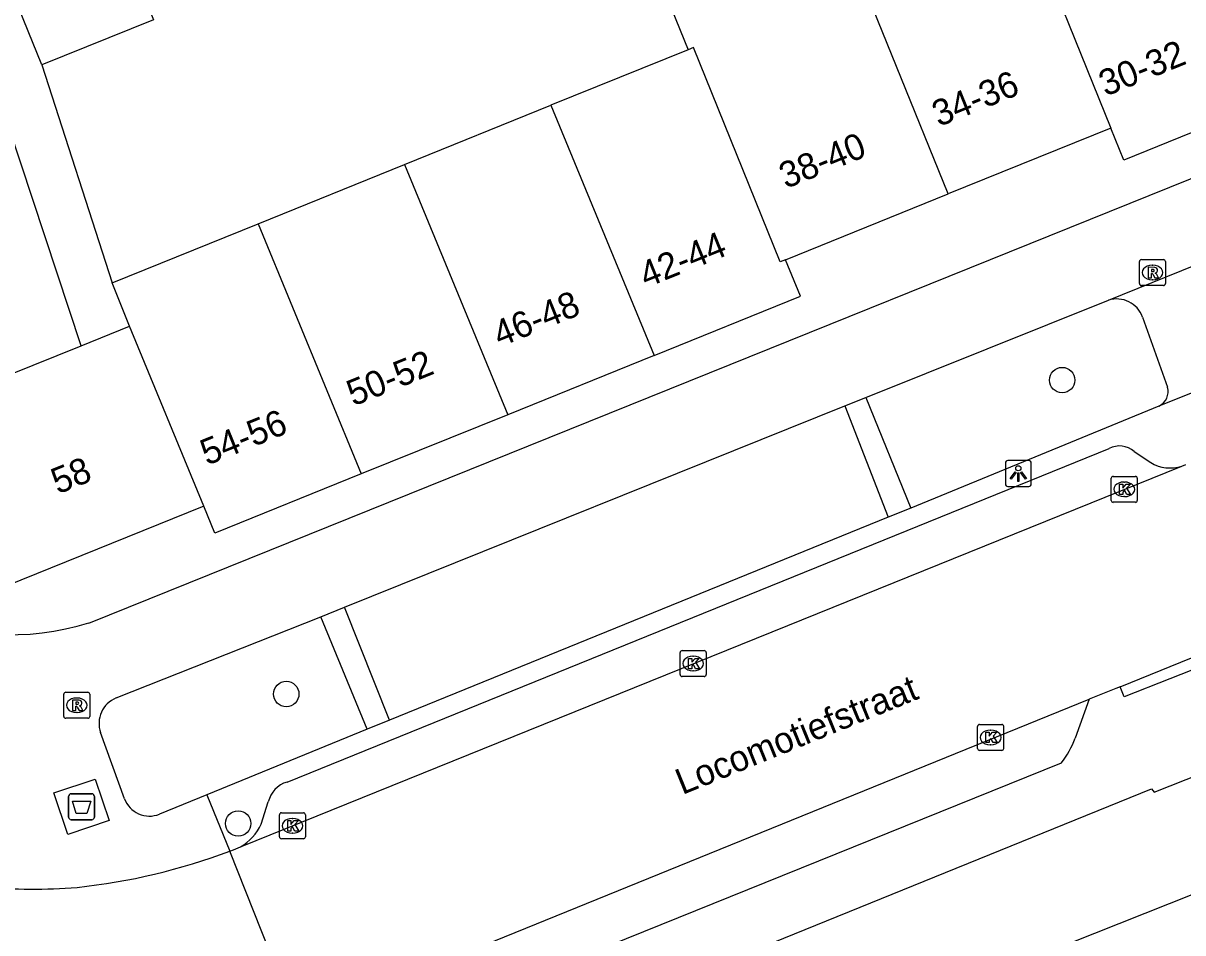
# Model space of a CAD drawing. Extents: x 162990 to 165007, y 383433 to 384336.
# Drawn here: x 163858.13 to 163902.75, y 383963.21 to 383998.21 of the extents above; entities that cross this region are included whole.
import ezdxf

# ---------------------------------------------------------------- set-up
doc = ezdxf.new("R2010")
doc.units = 0
for name, color, linetype in [('IMGEO_Afval_apart_plaats', 7, 'Continuous'), ('IMGEO_Boom', 7, 'Continuous'), ('IMGEO_Kolk', 7, 'Continuous'), ('IMGEO_Lichtpunt', 7, 'Continuous'), ('IMGEO_Openbare_ruimte_label', 7, 'Continuous'), ('IMGEO_Pand', 7, 'Continuous'), ('IMGEO_Pand_nummerreeks', 7, 'Continuous'), ('IMGEO_Rijbaan_lokaal_open', 7, 'Continuous'), ('IMGEO_Rioolput', 7, 'Continuous'), ('IMGEO_Voetpad_gesloten', 7, 'Continuous'), ('IMGEO_Voetpad_open', 7, 'Continuous')]:
    doc.layers.add(name, color=color, linetype=linetype)

msp = doc.modelspace()

# ---------------------------------------------------------------- linework, layer by layer
at = {"layer": 'IMGEO_Afval_apart_plaats'}
for p, q in [((163859.878, 383967.661), (163859.878, 383968.461)), ((163859.878, 383968.461), (163859.878, 383967.661)), ((163859.978, 383968.561), (163860.768, 383968.561)), ((163860.768, 383968.561), (163859.978, 383968.561)), ((163860.868, 383968.461), (163860.868, 383967.661)), ((163860.868, 383967.661), (163860.868, 383968.461)), ((163860.768, 383967.561), (163859.978, 383967.561)), ((163859.978, 383967.561), (163860.768, 383967.561))]:
    msp.add_line(p, q, dxfattribs=at)
msp.add_lwpolyline([(163860.021, 383968.275), (163860.725, 383968.275), (163860.576, 383967.805), (163860.17, 383967.805), (163860.021, 383968.275)], dxfattribs=at)
for centre, start, end in [((163859.978, 383968.461), 90, 180), ((163859.978, 383968.461), 90, 180), ((163860.768, 383968.461), 0, 90), ((163860.768, 383968.461), 360, 90), ((163859.978, 383967.661), 180, 270), ((163859.978, 383967.661), 180, 270), ((163860.768, 383967.661), 270, 0), ((163860.768, 383967.661), 270, 0)]:
    msp.add_arc(centre, 0.1, start, end, dxfattribs=at)
at = {"layer": 'IMGEO_Boom'}
for centre in [(163898.104, 383984.479), (163868.251, 383972.399), (163866.4, 383967.415)]:
    msp.add_circle(centre, 0.489, dxfattribs=at)
at = {"layer": 'IMGEO_Kolk'}
for p, q in [((163900.069, 383980.776), (163900.921, 383980.776)), ((163899.994, 383979.85), (163899.994, 383980.702)), ((163900.482, 383980.556), (163900.507, 383980.556)), ((163900.995, 383980.702), (163900.995, 383979.85)), ((163900.505, 383979.996), (163900.48, 383979.996)), ((163900.921, 383979.776), (163900.069, 383979.776)), ((163883.481, 383974.072), (163884.333, 383974.072)), ((163883.406, 383973.146), (163883.406, 383973.998)), ((163883.894, 383973.852), (163883.919, 383973.852)), ((163884.407, 383973.998), (163884.407, 383973.146)), ((163883.917, 383973.292), (163883.892, 383973.292)), ((163884.333, 383973.072), (163883.481, 383973.072)), ((163894.853, 383970.301), (163894.853, 383971.153)), ((163894.928, 383971.227), (163895.78, 383971.227)), ((163895.341, 383971.007), (163895.366, 383971.007)), ((163895.854, 383971.153), (163895.854, 383970.301)), ((163895.78, 383970.227), (163894.928, 383970.227)), ((163895.364, 383970.447), (163895.339, 383970.447)), ((163868.062, 383967.827), (163868.914, 383967.827)), ((163867.987, 383966.901), (163867.987, 383967.753)), ((163868.475, 383967.607), (163868.5, 383967.607)), ((163868.988, 383967.753), (163868.988, 383966.901)), ((163868.498, 383967.047), (163868.473, 383967.047)), ((163868.914, 383966.827), (163868.062, 383966.827))]:
    msp.add_line(p, q, dxfattribs=at)
for points in [[(163900.069, 383980.776), (163900.921, 383980.776)], [(163899.994, 383979.85), (163899.994, 383980.702)], [(163900.315, 383980.476), (163900.438, 383980.476), (163900.438, 383980.325), (163900.568, 383980.476), (163900.732, 383980.476), (163900.586, 383980.325), (163900.739, 383980.076), (163900.587, 383980.076), (163900.502, 383980.24), (163900.438, 383980.173), (163900.438, 383980.076), (163900.315, 383980.076), (163900.315, 383980.476)], [(163900.995, 383980.702), (163900.995, 383979.85)], [(163900.921, 383979.776), (163900.069, 383979.776)], [(163883.481, 383974.072), (163884.333, 383974.072)], [(163883.406, 383973.146), (163883.406, 383973.998)], [(163883.727, 383973.772), (163883.85, 383973.772), (163883.85, 383973.621), (163883.98, 383973.772), (163884.144, 383973.772), (163883.998, 383973.621), (163884.151, 383973.372), (163883.999, 383973.372), (163883.914, 383973.536), (163883.85, 383973.469), (163883.85, 383973.372), (163883.727, 383973.372), (163883.727, 383973.772)], [(163884.407, 383973.998), (163884.407, 383973.146)], [(163884.333, 383973.072), (163883.481, 383973.072)], [(163894.853, 383970.301), (163894.853, 383971.153)], [(163894.928, 383971.227), (163895.78, 383971.227)], [(163895.854, 383971.153), (163895.854, 383970.301)], [(163895.174, 383970.927), (163895.297, 383970.927), (163895.297, 383970.776), (163895.427, 383970.927), (163895.591, 383970.927), (163895.445, 383970.776), (163895.598, 383970.527), (163895.446, 383970.527), (163895.361, 383970.691), (163895.297, 383970.624), (163895.297, 383970.527), (163895.174, 383970.527), (163895.174, 383970.927)], [(163895.78, 383970.227), (163894.928, 383970.227)], [(163868.062, 383967.827), (163868.914, 383967.827)], [(163867.987, 383966.901), (163867.987, 383967.753)], [(163868.308, 383967.527), (163868.431, 383967.527), (163868.431, 383967.376), (163868.561, 383967.527), (163868.725, 383967.527), (163868.579, 383967.376), (163868.732, 383967.127), (163868.58, 383967.127), (163868.495, 383967.291), (163868.431, 383967.224), (163868.431, 383967.127), (163868.308, 383967.127), (163868.308, 383967.527)], [(163868.988, 383967.753), (163868.988, 383966.901)], [(163868.914, 383966.827), (163868.062, 383966.827)]]:
    msp.add_lwpolyline(points, dxfattribs=at)
for centre, start, end in [((163900.071, 383980.7), 91.552, 178.448), ((163900.071, 383980.7), 91.552, 178.448), ((163900.919, 383980.7), 1.552, 88.448), ((163900.919, 383980.7), 1.552, 88.448), ((163900.071, 383979.852), 181.552, 268.448), ((163900.071, 383979.852), 181.552, 268.448), ((163900.919, 383979.852), 271.552, 358.448), ((163900.919, 383979.852), 271.552, 358.448), ((163883.483, 383973.996), 91.552, 178.448), ((163883.483, 383973.996), 91.552, 178.448), ((163884.331, 383973.996), 1.552, 88.448), ((163884.331, 383973.996), 1.552, 88.448), ((163883.483, 383973.148), 181.552, 268.448), ((163883.483, 383973.148), 181.552, 268.448), ((163884.331, 383973.148), 271.552, 358.448), ((163884.331, 383973.148), 271.552, 358.448), ((163894.93, 383971.151), 91.552, 178.448), ((163894.93, 383971.151), 91.552, 178.448), ((163895.778, 383971.151), 1.552, 88.448), ((163895.778, 383971.151), 1.552, 88.448), ((163894.93, 383970.303), 181.552, 268.448), ((163894.93, 383970.303), 181.552, 268.448), ((163895.778, 383970.303), 271.552, 358.448), ((163895.778, 383970.303), 271.552, 358.448), ((163868.064, 383967.751), 91.552, 178.448), ((163868.064, 383967.751), 91.552, 178.448), ((163868.912, 383967.751), 1.552, 88.448), ((163868.912, 383967.751), 1.552, 88.448), ((163868.064, 383966.903), 181.552, 268.448), ((163868.064, 383966.903), 181.552, 268.448), ((163868.912, 383966.903), 271.552, 358.448), ((163868.912, 383966.903), 271.552, 358.448)]:
    msp.add_arc(centre, 0.0765, start, end, dxfattribs=at)
for centre, major_axis, ratio, start_param, end_param in [((163900.481, 383980.276), (-0.387, 0.002), 0.722429, 4.712389, 7.853982), ((163900.506, 383980.276), (-0.39, 0.002), 0.717154, 1.570796, 4.712389), ((163883.893, 383973.572), (-0.387, 0.002), 0.722429, 4.712389, 7.853982), ((163883.918, 383973.572), (-0.39, 0.002), 0.717154, 1.570796, 4.712389), ((163895.34, 383970.727), (-0.387, 0.002), 0.722429, 4.712389, 7.853982), ((163895.365, 383970.727), (-0.39, 0.002), 0.717154, 1.570796, 4.712389), ((163868.474, 383967.327), (-0.387, 0.002), 0.722429, 4.712389, 7.853982), ((163868.499, 383967.327), (-0.39, 0.002), 0.717154, 1.570796, 4.712389)]:
    msp.add_ellipse(centre, major_axis=major_axis, ratio=ratio, start_param=start_param, end_param=end_param, dxfattribs=at)
at = {"layer": 'IMGEO_Lichtpunt'}
for p, q in [((163895.919, 383981.289), (163895.919, 383980.482)), ((163895.919, 383981.289), (163895.919, 383980.482)), ((163896.821, 383981.384), (163896.013, 383981.384)), ((163896.821, 383981.384), (163896.013, 383981.384)), ((163896.915, 383980.482), (163896.915, 383981.289)), ((163896.915, 383980.482), (163896.915, 383981.289)), ((163896.013, 383980.388), (163896.821, 383980.388)), ((163896.013, 383980.388), (163896.821, 383980.388))]:
    msp.add_line(p, q, dxfattribs=at)
for points in [[(163896.293, 383980.953), (163896.332, 383980.925), (163896.144, 383980.663), (163896.106, 383980.69), (163896.293, 383980.953)], [(163896.395, 383980.905), (163896.442, 383980.905), (163896.442, 383980.583), (163896.395, 383980.583), (163896.395, 383980.905)], [(163896.505, 383980.925), (163896.543, 383980.952), (163896.73, 383980.69), (163896.691, 383980.662), (163896.505, 383980.925)]]:
    msp.add_lwpolyline(points, dxfattribs=at)
msp.add_circle((163896.418, 383981.087), 0.0994, dxfattribs=at)
for centre, start, end in [((163896.013, 383981.289), 90, 180), ((163896.013, 383981.289), 90, 180), ((163896.821, 383981.289), 0, 90), ((163896.821, 383981.289), 0, 90), ((163896.013, 383980.482), 180, 270), ((163896.013, 383980.482), 180, 270), ((163896.821, 383980.482), 270, 0), ((163896.821, 383980.482), 270, 360)]:
    msp.add_arc(centre, 0.0946, start, end, dxfattribs=at)
at = {"layer": 'IMGEO_Pand'}
for points in [[(163896.496, 384002.78), (163899.978, 383994.175)], [(163889.748, 384001.466), (163886.113, 384000), (163883.488, 383998.941), (163883.071, 383998.773), (163883.712, 383997.189)], [(163893.721, 383991.644), (163889.748, 384001.466)], [(163858.852, 383996.609), (163857.798, 383999.214), (163859.746, 384000), (163862.092, 384000.947)], [(163862.092, 384000.947), (163862.475, 384000), (163863.146, 383998.341), (163858.852, 383996.609)], [(163887.464, 383989.112), (163887.255, 383989.028), (163883.92, 383997.273), (163883.712, 383997.189)], [(163883.712, 383997.189), (163878.436, 383995.055)], [(163872.805, 383992.776), (163878.436, 383995.055)], [(163878.436, 383995.055), (163882.402, 383985.424)], [(163906.07, 383995.217), (163900.474, 383992.948), (163899.978, 383994.175)], [(163899.978, 383994.175), (163893.721, 383991.644)], [(163867.173, 383990.498), (163872.805, 383992.776)], [(163872.805, 383992.776), (163876.771, 383983.146)], [(163887.464, 383989.112), (163893.721, 383991.644)], [(163861.551, 383988.223), (163867.173, 383990.498)], [(163867.173, 383990.498), (163871.139, 383980.867)], [(163882.402, 383985.424), (163888.034, 383987.703), (163887.464, 383989.112)], [(163862.225, 383986.559), (163861.551, 383988.223)], [(163860.357, 383985.804), (163862.225, 383986.559)], [(163865.079, 383979.629), (163862.225, 383986.559)], [(163853.71, 383986.483), (163857.591, 383984.685), (163860.357, 383985.804)], [(163882.402, 383985.424), (163876.771, 383983.146)], [(163876.771, 383983.146), (163871.139, 383980.867)], [(163871.139, 383980.867), (163865.501, 383978.586), (163865.079, 383979.629)], [(163865.079, 383979.629), (163857.441, 383976.539), (163850.496, 383979.756)], [(163901.306, 383955.36), (163903.74, 383956.327), (163905.222, 383952.6), (163907.655, 383953.567), (163905.069, 383960.077), (163903.224, 383964.723), (163898.355, 383962.789)]]:
    msp.add_lwpolyline(points, dxfattribs=at)
at = {"layer": 'IMGEO_Rijbaan_lokaal_open'}
for points in [[(163902.71, 383981.172), (163902.862, 383981.233)], [(163866.484, 383966.516), (163902.71, 383981.172)], [(163900.336, 383972.68), (163903.835, 383974.102)], [(163900.336, 383972.68), (163900.176, 383972.615), (163899.148, 383972.197)], [(163873.978, 383961.971), (163875.885, 383962.746), (163899.148, 383972.197)], [(163866.079, 383966.355), (163866.224, 383966.406), (163866.484, 383966.516)], [(163868.869, 383959.329), (163866.079, 383966.355)]]:
    msp.add_lwpolyline(points, dxfattribs=at)
for centre, radius, start, end in [((163857.714, 383988.49), 23.663, 276.0313, 290.7028), ((163858.496, 383985.901), 21.012, 264.8074, 274.6523)]:
    msp.add_arc(centre, radius, start, end, dxfattribs=at)
at = {"layer": 'IMGEO_Rioolput'}
for p, q in [((163901.078, 383988.193), (163901.078, 383989.045)), ((163901.153, 383989.119), (163902.005, 383989.119)), ((163901.566, 383988.899), (163901.591, 383988.899)), ((163902.079, 383989.045), (163902.079, 383988.193)), ((163901.589, 383988.339), (163901.564, 383988.339)), ((163902.005, 383988.119), (163901.153, 383988.119)), ((163859.691, 383971.54), (163859.691, 383972.392)), ((163859.766, 383972.466), (163860.618, 383972.466)), ((163860.692, 383972.392), (163860.692, 383971.54)), ((163860.179, 383972.246), (163860.204, 383972.246)), ((163860.618, 383971.466), (163859.766, 383971.466)), ((163860.202, 383971.686), (163860.177, 383971.686))]:
    msp.add_line(p, q, dxfattribs=at)
for points in [[(163901.078, 383988.193), (163901.078, 383989.045)], [(163901.153, 383989.119), (163902.005, 383989.119)], [(163901.667, 383988.817), (163901.415, 383988.819), (163901.415, 383988.419)], [(163902.079, 383989.045), (163902.079, 383988.193)], [(163901.415, 383988.419), (163901.539, 383988.419), (163901.539, 383988.581), (163901.55, 383988.581)], [(163901.593, 383988.738), (163901.539, 383988.738), (163901.539, 383988.657)], [(163901.539, 383988.657), (163901.591, 383988.657)], [(163901.597, 383988.552), (163901.668, 383988.419), (163901.808, 383988.419), (163901.743, 383988.545)], [(163902.005, 383988.119), (163901.153, 383988.119)], [(163859.691, 383971.54), (163859.691, 383972.392)], [(163859.766, 383972.466), (163860.618, 383972.466)], [(163860.692, 383972.392), (163860.692, 383971.54)], [(163860.28, 383972.164), (163860.028, 383972.166), (163860.028, 383971.766)], [(163860.028, 383971.766), (163860.152, 383971.766), (163860.152, 383971.928), (163860.163, 383971.928)], [(163860.206, 383972.085), (163860.152, 383972.085), (163860.152, 383972.004)], [(163860.152, 383972.004), (163860.204, 383972.004)], [(163860.21, 383971.899), (163860.281, 383971.766), (163860.421, 383971.766), (163860.356, 383971.892)], [(163860.618, 383971.466), (163859.766, 383971.466)]]:
    msp.add_lwpolyline(points, dxfattribs=at)
for centre, radius, start, end in [((163901.155, 383989.043), 0.0765, 91.552, 178.448), ((163901.155, 383989.043), 0.0765, 91.552, 178.448), ((163901.666, 383988.707), 0.109, 350.3612, 89.416), ((163902.003, 383989.043), 0.0765, 1.552, 88.448), ((163902.003, 383989.043), 0.0765, 1.552, 88.448), ((163901.549, 383988.528), 0.0533, 26.0293, 88.6989), ((163901.575, 383988.846), 0.19, 274.7715, 282.9687), ((163901.599, 383988.642), 0.0964, 77.0061, 93.1865), ((163901.613, 383988.699), 0.0378, 276.6634, 79.6772), ((163901.664, 383988.707), 0.112, 277.5842, 350.9817), ((163901.648, 383988.492), 0.108, 29.5134, 73.7905), ((163901.155, 383988.195), 0.0765, 181.552, 268.448), ((163901.155, 383988.195), 0.0765, 181.552, 268.448), ((163902.003, 383988.195), 0.0765, 271.552, 358.448), ((163902.003, 383988.195), 0.0765, 271.552, 358.448), ((163859.768, 383972.39), 0.0765, 91.552, 178.448), ((163859.768, 383972.39), 0.0765, 91.552, 178.448), ((163860.616, 383972.39), 0.0765, 1.552, 88.448), ((163860.616, 383972.39), 0.0765, 1.552, 88.448), ((163860.162, 383971.875), 0.0533, 26.0293, 88.6989), ((163860.188, 383972.193), 0.19, 274.7715, 282.9687), ((163860.212, 383971.989), 0.0964, 77.0061, 93.1865), ((163860.226, 383972.046), 0.0378, 276.6634, 79.6772), ((163860.279, 383972.054), 0.109, 350.3612, 89.416), ((163860.277, 383972.054), 0.112, 277.5842, 350.9817), ((163860.261, 383971.839), 0.108, 29.5134, 73.7905), ((163859.768, 383971.542), 0.0765, 181.552, 268.448), ((163859.768, 383971.542), 0.0765, 181.552, 268.448), ((163860.616, 383971.542), 0.0765, 271.552, 358.448), ((163860.616, 383971.542), 0.0765, 271.552, 358.448)]:
    msp.add_arc(centre, radius, start, end, dxfattribs=at)
for centre, major_axis, ratio, start_param, end_param in [((163901.565, 383988.619), (-0.387, 0.002), 0.722429, 4.712389, 7.853982), ((163901.59, 383988.619), (-0.39, 0.002), 0.717154, 1.570796, 4.712389), ((163860.178, 383971.966), (-0.387, 0.002), 0.722429, 4.712389, 7.853982), ((163860.203, 383971.966), (-0.39, 0.002), 0.717154, 1.570796, 4.712389)]:
    msp.add_ellipse(centre, major_axis=major_axis, ratio=ratio, start_param=start_param, end_param=end_param, dxfattribs=at)
at = {"layer": 'IMGEO_Voetpad_gesloten'}
msp.add_lwpolyline([(163860.9, 383969.124), (163861.434, 383967.528), (163859.846, 383966.997), (163859.312, 383968.593), (163860.9, 383969.124)], dxfattribs=at)
at = {"layer": 'IMGEO_Voetpad_open'}
for points in [[(163860.657, 383975.132), (163922.286, 384000), (163935.54, 384005.348), (163935.283, 384006.035)], [(163858.852, 383996.609), (163861.551, 383988.223)], [(163860.357, 383985.804), (163857.577, 383994.229)], [(163899.886, 383987.554), (163904.39, 383989.379)], [(163868.264, 383955.232), (163901.539, 383968.747), (163901.64, 383968.618), (163918.144, 383975.149), (163941.789, 383984.802), (163952.554, 383989.112)], [(163890.546, 383983.807), (163899.886, 383987.554)], [(163901.197, 383986.903), (163902.163, 383984.207)], [(163905.625, 383984.998), (163901.827, 383983.48)], [(163870.491, 383975.736), (163889.739, 383983.483)], [(163889.739, 383983.483), (163890.546, 383983.807)], [(163889.739, 383983.483), (163891.415, 383979.207)], [(163890.546, 383983.807), (163892.281, 383979.552)], [(163901.827, 383983.48), (163892.281, 383979.552)], [(163868.281, 383969.012), (163899.909, 383981.843)], [(163900.874, 383981.733), (163901.511, 383981.303)], [(163892.281, 383979.552), (163891.415, 383979.207)], [(163891.415, 383979.207), (163872.224, 383971.398)], [(163869.582, 383975.37), (163870.491, 383975.736)], [(163872.224, 383971.398), (163870.491, 383975.736)], [(163861.708, 383972.246), (163869.582, 383975.37)], [(163871.367, 383971.048), (163869.582, 383975.37)], [(163903.835, 383974.102), (163904, 383973.674), (163900.485, 383972.288), (163900.336, 383972.68)], [(163899.148, 383972.197), (163898.6, 383970.701)], [(163872.224, 383971.398), (163871.367, 383971.048)], [(163871.367, 383971.048), (163865.192, 383968.522)], [(163862.027, 383968.371), (163861.108, 383970.913)], [(163898.069, 383969.743), (163877.329, 383961.358)], [(163865.192, 383968.522), (163863.369, 383967.776)], [(163865.192, 383968.522), (163866.079, 383966.355)], [(163867.284, 383967.396), (163867.56, 383968.247)]]:
    msp.add_lwpolyline(points, dxfattribs=at)
for centre, radius, start, end in [((163900.202, 383986.546), 1.057, 19.7624, 107.4226), ((163901.563, 383984.043), 0.622, 295.134, 15.2557), ((163900.312, 383981.093), 0.852, 48.7346, 118.2593), ((163902.255, 383982.56), 1.461, 239.3791, 288.1504), ((163857.638, 383984.984), 10.304, 246.1749, 287.0351), ((163862.096, 383971.27), 1.05, 111.6627, 199.8711), ((163895.405, 383971.846), 3.394, 321.7152, 340.2873), ((163868.576, 383968.012), 1.043, 106.4206, 166.9714), ((163862.984, 383968.719), 1.018, 199.9686, 292.2094), ((163865.6, 383968.123), 1.834, 298.8059, 336.6468)]:
    msp.add_arc(centre, radius, start, end, dxfattribs=at)

# ---------------------------------------------------------------- texts
at = {"layer": 'IMGEO_Openbare_ruimte_label'}
msp.add_text('Locomotiefstraat', height=1, rotation=22.1526, dxfattribs=at).set_placement((163883.488, 383968.509))
at = {"layer": 'IMGEO_Pand_nummerreeks'}
for s, rotation, p in [('30-32', 22.071, (163899.775, 383995.384)), ('34-36', 22.0276, (163893.359, 383994.216)), ('38-40', 22.0302, (163887.473, 383991.833)), ('42-44', 22.0302, (163882.098, 383988.019)), ('46-48', 22.0286, (163876.466, 383985.741)), ('50-52', 22.0286, (163870.834, 383983.462)), ('54-56', 22.0286, (163865.2, 383981.182)), ('58', 22.0245, (163859.461, 383980.075))]:
    msp.add_text(s, height=1, rotation=rotation, dxfattribs=at).set_placement(p)

doc.saveas('drawing.dxf')
